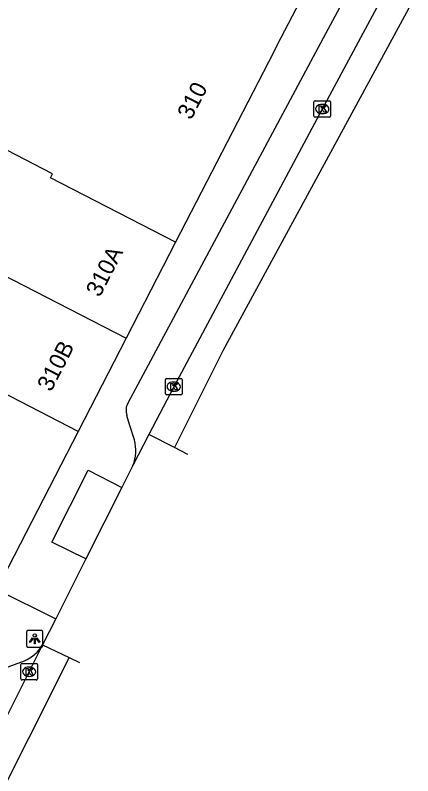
# Model space of a CAD drawing. Extents: x 159222 to 160346, y 381249 to 382166.
# Drawn here: x 160210.93 to 160234.84, y 381705.57 to 381751.37 of the extents above; entities that cross this region are included whole.
import ezdxf

# ---------------------------------------------------------------- set-up
doc = ezdxf.new("R2010")
doc.units = 0
for name, color, linetype in [('IMGEO_Kolk', 7, 'Continuous'), ('IMGEO_Lichtpunt', 7, 'Continuous'), ('IMGEO_Pand', 7, 'Continuous'), ('IMGEO_Pand_nummerreeks', 7, 'Continuous'), ('IMGEO_Rijbaan_lokaal_gesloten', 7, 'Continuous'), ('IMGEO_Rijbaan_lokaal_open', 7, 'Continuous'), ('IMGEO_Voetpad_open', 7, 'Continuous')]:
    doc.layers.add(name, color=color, linetype=linetype)

msp = doc.modelspace()

# ---------------------------------------------------------------- linework, layer by layer
at = {"layer": 'IMGEO_Kolk'}
for p, q in [((160228.975, 381746.223), (160229.827, 381746.223)), ((160228.9, 381745.297), (160228.9, 381746.149)), ((160229.388, 381746.003), (160229.413, 381746.003)), ((160229.901, 381746.149), (160229.901, 381745.297)), ((160229.411, 381745.443), (160229.386, 381745.443)), ((160229.827, 381745.223), (160228.975, 381745.223)), ((160219.967, 381728.578), (160219.967, 381729.43)), ((160220.042, 381729.504), (160220.894, 381729.504)), ((160220.455, 381729.284), (160220.48, 381729.284)), ((160220.968, 381729.43), (160220.968, 381728.578)), ((160220.894, 381728.504), (160220.042, 381728.504)), ((160220.478, 381728.724), (160220.453, 381728.724)), ((160211.347, 381712.341), (160212.199, 381712.341)), ((160211.272, 381711.415), (160211.272, 381712.267)), ((160211.76, 381712.121), (160211.785, 381712.121)), ((160212.273, 381712.267), (160212.273, 381711.415)), ((160211.783, 381711.561), (160211.758, 381711.561)), ((160212.199, 381711.341), (160211.347, 381711.341))]:
    msp.add_line(p, q, dxfattribs=at)
for points in [[(160228.975, 381746.223), (160229.827, 381746.223)], [(160228.9, 381745.297), (160228.9, 381746.149)], [(160229.221, 381745.923), (160229.344, 381745.923), (160229.344, 381745.772), (160229.474, 381745.923), (160229.638, 381745.923), (160229.492, 381745.772), (160229.645, 381745.523), (160229.493, 381745.523), (160229.408, 381745.687), (160229.344, 381745.62), (160229.344, 381745.523), (160229.221, 381745.523), (160229.221, 381745.923)], [(160229.901, 381746.149), (160229.901, 381745.297)], [(160229.827, 381745.223), (160228.975, 381745.223)], [(160219.967, 381728.578), (160219.967, 381729.43)], [(160220.042, 381729.504), (160220.894, 381729.504)], [(160220.968, 381729.43), (160220.968, 381728.578)], [(160220.288, 381729.204), (160220.411, 381729.204), (160220.411, 381729.053), (160220.541, 381729.204), (160220.705, 381729.204), (160220.559, 381729.053), (160220.712, 381728.804), (160220.56, 381728.804), (160220.475, 381728.968), (160220.411, 381728.901), (160220.411, 381728.804), (160220.288, 381728.804), (160220.288, 381729.204)], [(160220.894, 381728.504), (160220.042, 381728.504)], [(160211.347, 381712.341), (160212.199, 381712.341)], [(160211.272, 381711.415), (160211.272, 381712.267)], [(160211.593, 381712.041), (160211.716, 381712.041), (160211.716, 381711.89), (160211.846, 381712.041), (160212.01, 381712.041), (160211.864, 381711.89), (160212.017, 381711.641), (160211.865, 381711.641), (160211.78, 381711.805), (160211.716, 381711.738), (160211.716, 381711.641), (160211.593, 381711.641), (160211.593, 381712.041)], [(160212.273, 381712.267), (160212.273, 381711.415)], [(160212.199, 381711.341), (160211.347, 381711.341)]]:
    msp.add_lwpolyline(points, dxfattribs=at)
for centre, start, end in [((160228.977, 381746.147), 91.552, 178.448), ((160228.977, 381746.147), 91.552, 178.448), ((160229.825, 381746.147), 1.552, 88.448), ((160229.825, 381746.147), 1.552, 88.448), ((160228.977, 381745.299), 181.552, 268.448), ((160228.977, 381745.299), 181.552, 268.448), ((160229.825, 381745.299), 271.552, 358.448), ((160229.825, 381745.299), 271.552, 358.448), ((160220.044, 381729.428), 91.552, 178.448), ((160220.044, 381729.428), 91.552, 178.448), ((160220.892, 381729.428), 1.552, 88.448), ((160220.892, 381729.428), 1.552, 88.448), ((160220.044, 381728.58), 181.552, 268.448), ((160220.044, 381728.58), 181.552, 268.448), ((160220.892, 381728.58), 271.552, 358.448), ((160220.892, 381728.58), 271.552, 358.448), ((160211.349, 381712.265), 91.552, 178.448), ((160211.349, 381712.265), 91.552, 178.448), ((160212.197, 381712.265), 1.552, 88.448), ((160212.197, 381712.265), 1.552, 88.448), ((160211.349, 381711.417), 181.552, 268.448), ((160211.349, 381711.417), 181.552, 268.448), ((160212.197, 381711.417), 271.552, 358.448), ((160212.197, 381711.417), 271.552, 358.448)]:
    msp.add_arc(centre, 0.0765, start, end, dxfattribs=at)
for centre, major_axis, ratio, start_param, end_param in [((160229.387, 381745.723), (-0.387, 0.002), 0.722429, 4.712389, 7.853982), ((160229.412, 381745.723), (-0.39, 0.002), 0.717154, 1.570796, 4.712389), ((160220.454, 381729.004), (-0.387, 0.002), 0.722429, 4.712389, 7.853982), ((160220.479, 381729.004), (-0.39, 0.002), 0.717154, 1.570796, 4.712389), ((160211.759, 381711.841), (-0.387, 0.002), 0.722429, 4.712389, 7.853982), ((160211.784, 381711.841), (-0.39, 0.002), 0.717154, 1.570796, 4.712389)]:
    msp.add_ellipse(centre, major_axis=major_axis, ratio=ratio, start_param=start_param, end_param=end_param, dxfattribs=at)
at = {"layer": 'IMGEO_Lichtpunt'}
for p, q in [((160211.608, 381714.224), (160211.608, 381713.417)), ((160211.608, 381714.224), (160211.608, 381713.417)), ((160212.51, 381714.319), (160211.702, 381714.319)), ((160212.51, 381714.319), (160211.702, 381714.319)), ((160212.604, 381713.417), (160212.604, 381714.224)), ((160212.604, 381713.417), (160212.604, 381714.224)), ((160211.702, 381713.323), (160212.51, 381713.323)), ((160211.702, 381713.323), (160212.51, 381713.323))]:
    msp.add_line(p, q, dxfattribs=at)
for points in [[(160211.982, 381713.888), (160212.021, 381713.86), (160211.833, 381713.598), (160211.795, 381713.625), (160211.982, 381713.888)], [(160212.084, 381713.84), (160212.131, 381713.84), (160212.131, 381713.518), (160212.084, 381713.518), (160212.084, 381713.84)], [(160212.194, 381713.86), (160212.232, 381713.887), (160212.419, 381713.625), (160212.38, 381713.597), (160212.194, 381713.86)]]:
    msp.add_lwpolyline(points, dxfattribs=at)
msp.add_circle((160212.107, 381714.022), 0.0994, dxfattribs=at)
for centre, start, end in [((160211.702, 381714.224), 90, 180), ((160211.702, 381714.224), 90, 180), ((160212.51, 381714.224), 0, 90), ((160212.51, 381714.224), 0, 90), ((160211.702, 381713.417), 180, 270), ((160211.702, 381713.417), 180, 270), ((160212.51, 381713.417), 270, 0), ((160212.51, 381713.417), 270, 360)]:
    msp.add_arc(centre, 0.0946, start, end, dxfattribs=at)
at = {"layer": 'IMGEO_Pand'}
for points in [[(160227.899, 381752.415), (160228.101, 381752.311), (160228.023, 381752.159), (160226.911, 381750), (160226.161, 381748.543), (160220.578, 381737.695)], [(160220.578, 381737.695), (160213.059, 381741.573), (160213.184, 381741.816), (160209.321, 381743.808)], [(160220.578, 381737.695), (160217.603, 381731.916)], [(160210.08, 381735.796), (160217.603, 381731.916)], [(160217.603, 381731.916), (160214.715, 381726.306)], [(160214.715, 381726.306), (160207.188, 381730.189)], [(160214.715, 381726.306), (160209.817, 381716.789)]]:
    msp.add_lwpolyline(points, dxfattribs=at)
at = {"layer": 'IMGEO_Rijbaan_lokaal_gesloten'}
for points in [[(160271.057, 381837.469), (160270.798, 381836.202), (160268.725, 381829.098), (160265.884, 381819.189), (160262.89, 381810.203), (160259.435, 381801.293), (160255.596, 381792.153), (160252.141, 381784.856), (160247.764, 381776.33), (160237.783, 381757.665), (160223.425, 381731.165), (160220.505, 381725.34)], [(160237.107, 381760.076), (160231.695, 381750), (160229.398, 381745.723), (160220.464, 381729.003), (160218.977, 381726.124)], [(160212.584, 381713.466), (160210.093, 381708.475), (160199.383, 381686.888)], [(160214.17, 381712.699), (160209.297, 381702.977), (160200.237, 381684.926), (160195.4, 381675.172), (160192.483, 381669.642), (160190.409, 381665.724), (160188.106, 381661.73), (160185.188, 381657.275), (160182.04, 381652.59), (160178.585, 381647.981), (160174.132, 381642.912), (160167.068, 381636.152), (160166.394, 381635.674), (160165.31, 381637.041)]]:
    msp.add_lwpolyline(points, dxfattribs=at)
at = {"layer": 'IMGEO_Rijbaan_lokaal_open'}
for points in [[(160218.977, 381726.124), (160218.013, 381724.258)], [(160220.505, 381725.34), (160218.977, 381726.124)], [(160221.324, 381724.92), (160221.324, 381724.92), (160220.505, 381725.34)], [(160218.013, 381724.258), (160217.349, 381722.939)], [(160217.349, 381722.939), (160215.187, 381718.64)], [(160215.187, 381718.64), (160213.367, 381715.023)], [(160213.367, 381715.023), (160212.584, 381713.466)], [(160212.584, 381713.466), (160214.17, 381712.699)], [(160214.17, 381712.699), (160214.799, 381712.395)]]:
    msp.add_lwpolyline(points, dxfattribs=at)
at = {"layer": 'IMGEO_Voetpad_open'}
for points in [[(160217.722, 381728.04), (160229.477, 381750), (160233.824, 381758.12)], [(160218.104, 381725.797), (160217.813, 381726.721), (160217.651, 381727.272)], [(160215.187, 381718.64), (160213.134, 381719.649), (160215.319, 381723.966), (160217.349, 381722.939)], [(160209.817, 381716.789), (160213.367, 381715.023)], [(160209.885, 381711.913), (160211.493, 381712.493)]]:
    msp.add_lwpolyline(points, dxfattribs=at)
for centre, radius, start, end in [((160218.496, 381727.581), 0.899, 149.3289, 200.1074), ((160215.762, 381725.163), 2.426, 338.0894, 15.1427), ((160210.585, 381714.61), 2.303, 293.2271, 330.2288)]:
    msp.add_arc(centre, radius, start, end, dxfattribs=at)

# ---------------------------------------------------------------- texts
at = {"layer": 'IMGEO_Pand_nummerreeks'}
for s, rotation, p in [('310', 62.7675, (160221.512, 381745.015)), ('310A', 62.7618, (160216.018, 381734.343)), ('310B', 62.7608, (160213.087, 381728.648))]:
    msp.add_text(s, height=1, rotation=rotation, dxfattribs=at).set_placement(p)

doc.saveas('drawing.dxf')
